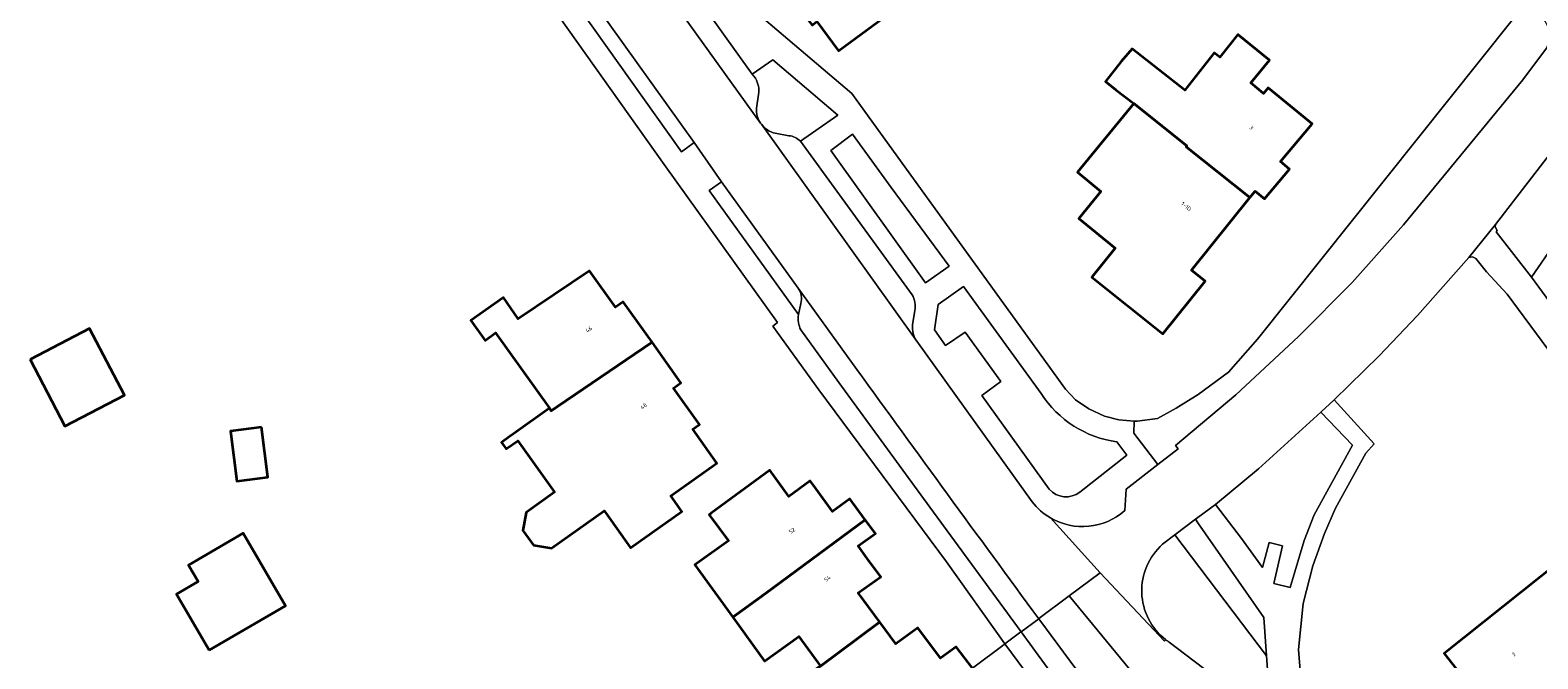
# Model space of a CAD drawing. Header units: metres. Extents: x 197700 to 204338, y 317132 to 325229.
# Tile 346 of 656: x 199459 to 199596, y 320374 to 320431. Entities that reach past the tile are written whole.
import ezdxf
from ezdxf.enums import TextEntityAlignment as Align

# ---------------------------------------------------------------- set-up
doc = ezdxf.new("R2010")
doc.units = ezdxf.units.M
for name, color, linetype, lineweight in [('B-WE-GR-BEPLANTING_CULTUUR_BODEMBEDEKKER-GV', 90, 'Continuous', 18), ('B-WE-GR-BEPLANTING_CULTUUR_HEESTERS-GV', 90, 'Continuous', 18), ('B-WE-GR-BOS_LOOF-GV', 40, 'Continuous', 13), ('B-WE-GR-GROENVOORZIENING-GV', 80, 'Continuous', 18), ('B-WE-OG-BEBOUWING-GV', 7, 'Continuous', 35), ('B-WE-OG-BEBOUWING-T18', 10, 'Continuous', 18), ('B-WE-OG-TERREIN_CULTUURSCHEIDING-GV', 7, 'Continuous', 18), ('B-WE-OG-TERREIN_ERF-GV', 7, 'Continuous', 18), ('B-WE-VH-VERHARDING_ASFALT-GV', 252, 'Continuous', 18), ('B-WE-VH-VERHARDING_BETONSTRAATSTEEN-GV', 252, 'Continuous', 18), ('B-WE-VH-VERHARDING_OPEN-GV', 252, 'Continuous', 18), ('B-WE-VH-VERHARDING_STRAATBAKSTEEN-GV', 252, 'Continuous', 18), ('B-WE-VH-VERHARDING_TEGEL-GV', 252, 'Continuous', 18)]:
    doc.layers.add(name, color=color, linetype=linetype, lineweight=lineweight)
doc.styles.add('NLCS-ISO-M200-T18', font='NLCS-ISO.ttf', dxfattribs={"height": 0.36})

msp = doc.modelspace()

# ---------------------------------------------------------------- linework, layer by layer
at = {"layer": 'B-WE-GR-BEPLANTING_CULTUUR_BODEMBEDEKKER-GV'}
for points in [[(199519.351, 320420.831), (199509.074, 320435.184), (199501.61, 320445.771), (199500.387, 320444.916), (199507.943, 320434.394), (199518.172, 320420.009)], [(199540.351, 320408.082), (199542.489, 320409.602), (199537.242, 320416.765), (199533.73, 320421.613), (199531.736, 320420.118)], [(199566.691, 320387.968), (199569.044, 320384.857), (199570.958, 320382.241), (199571.548, 320384.515), (199572.784, 320384.195), (199571.976, 320380.794), (199573.473, 320380.43), (199574.755, 320384.675), (199575.655, 320387.017), (199579.12, 320393.358), (199576.252, 320396.33), (199570.591, 320391.181)]]:
    msp.add_lwpolyline(points, close=True, dxfattribs=at)
for points in [[(199528.988, 320420.964), (199532.383, 320423.338), (199526.487, 320428.339), (199524.614, 320427.048), (199524.906, 320426.677)], [(199525.178, 320425.212), (199524.99, 320423.96)], [(199525.372, 320422.592), (199525.441, 320422.495)], [(199526.694, 320421.679), (199527.933, 320421.461)], [(199528.786, 320407.616), (199521.818, 320417.283), (199520.687, 320416.492), (199528.804, 320405.203), (199529.032, 320406.23)], [(199550.864, 320398.03), (199543.793, 320407.773), (199541.501, 320406.118), (199541.172, 320403.837), (199542.176, 320402.388), (199543.965, 320403.608), (199547.178, 320399.133), (199545.459, 320397.847), (199551.585, 320389.337)], [(199554.354, 320389.077), (199558.631, 320392.449), (199557.722, 320393.657)]]:
    msp.add_lwpolyline(points, dxfattribs=at)
for points in [[(199524.906, 320426.677, -0.1817678), (199525.178, 320425.212)], [(199524.99, 320423.96, 0.1643969), (199525.372, 320422.592)], [(199525.441, 320422.495, 0.1728991), (199526.694, 320421.679)], [(199527.933, 320421.461, -0.1830597), (199528.988, 320420.964)], [(199529.032, 320406.23, 0.2186003), (199528.786, 320407.616)], [(199557.722, 320393.657, -0.221304), (199550.864, 320398.03)], [(199551.585, 320389.337, 0.3909377), (199554.354, 320389.077)]]:
    msp.add_lwpolyline(points, format="xyb", dxfattribs=at)
at = {"layer": 'B-WE-GR-BEPLANTING_CULTUUR_HEESTERS-GV'}
for points in [[(199571.753, 320368.323), (199571.33, 320374.209), (199562.995, 320385.193), (199561.878, 320384.34)], [(199562.481, 320375.447), (199571.052, 320368.932)]]:
    msp.add_lwpolyline(points, dxfattribs=at)
for points in [[(199561.878, 320384.34, 0.4697822), (199562.171, 320375.67)], [(199562.171, 320375.67, 0.0167457), (199562.481, 320375.447)]]:
    msp.add_lwpolyline(points, format="xyb", dxfattribs=at)
at = {"layer": 'B-WE-GR-BOS_LOOF-GV'}
msp.add_lwpolyline([(199595.382, 320408.598), (199619.366, 320375.894), (199650.638, 320398.863), (199672.417, 320406.439), (199680.543, 320407.957), (199682.711, 320410.777), (199672.634, 320420.536), (199659.523, 320424.115), (199644.354, 320425.091), (199639.478, 320429.32), (199631.894, 320433.983), (199618.242, 320429.754), (199606.54, 320421.946), (199598.738, 320413.488)], close=True, dxfattribs=at)
at = {"layer": 'B-WE-GR-GROENVOORZIENING-GV'}
msp.add_lwpolyline([(199571.33, 320374.209), (199571.08, 320377.691), (199565.082, 320386.302), (199564.861, 320386.618), (199562.995, 320385.193)], close=True, dxfattribs=at)
at = {"layer": 'B-WE-OG-BEBOUWING-GV'}
for points in [[(199525.315, 320438.44), (199527.55, 320435.43), (199527.2, 320435.2), (199530.05, 320431.51), (199530.48, 320431.83), (199532.45, 320429.16), (199536.55, 320432.2), (199534.59, 320434.88), (199537.61, 320437.1), (199534.58, 320441.19), (199540.66, 320445.69), (199538.669, 320448.362)], [(199559.27, 320424.4), (199564.08, 320420.55), (199564.01, 320420.46), (199569.809, 320415.832), (199570.29, 320416.43), (199571.14, 320415.72), (199573.42, 320418.43), (199572.6, 320419.11), (199575.47, 320422.54), (199571.47, 320425.8), (199571.06, 320425.3), (199569.9, 320426.25), (199571.59, 320428.31), (199568.72, 320430.64), (199567.09, 320428.58), (199566.58, 320428.99), (199563.89, 320425.59), (199559.129, 320429.357), (199558.104, 320428.195), (199556.683, 320426.393), (199557.643, 320425.634)], [(199564.08, 320420.55), (199559.27, 320424.4), (199554.15, 320418.14), (199556.28, 320416.39), (199554.28, 320413.94), (199557.56, 320411.25), (199555.45, 320408.62), (199561.9, 320403.45), (199565.74, 320408.23), (199564.5, 320409.23), (199569.809, 320415.832), (199564.01, 320420.46)], [(199515.517, 320402.697), (199512.89, 320406.38), (199512.19, 320405.88), (199509.84, 320409.17), (199503.36, 320404.82), (199502.01, 320406.75), (199499.06, 320404.68), (199500.341, 320402.862), (199501.305, 320403.549), (199506.183, 320396.698), (199506.344, 320396.472), (199506.933, 320396.872)], [(199459.027, 320401.126), (199462.189, 320395.08), (199467.586, 320397.902), (199464.424, 320403.948)], [(199511.278, 320387.214), (199513.557, 320384.013), (199518.208, 320387.325), (199517.205, 320388.734), (199521.4, 320391.722), (199519.207, 320394.801), (199519.81, 320395.23), (199517.46, 320398.53), (199518.14, 320399.02), (199515.517, 320402.697), (199506.933, 320396.872), (199506.344, 320396.472), (199506.183, 320396.698), (199502.92, 320394.375), (199502.547, 320394.109), (199501.825, 320393.595), (199502.248, 320393), (199503.307, 320393.754), (199506.642, 320389.07), (199504.066, 320387.236), (199503.771, 320385.602), (199504.734, 320384.25), (199506.376, 320383.995), (199511.15, 320387.394)], [(199480.031, 320394.969), (199477.223, 320394.606), (199477.809, 320390.067), (199480.617, 320390.43)], [(199522.837, 320377.721), (199525.809, 320379.87), (199534.881, 320386.577), (199533.486, 320388.465), (199531.91, 320387.315), (199530.378, 320389.416), (199529.869, 320390.114), (199527.935, 320388.693), (199526.194, 320391.062), (199520.876, 320387.154), (199520.711, 320387.029), (199522.45, 320384.662), (199519.408, 320382.462)], [(199525.809, 320379.87), (199522.837, 320377.721), (199525.734, 320373.713), (199528.846, 320375.963), (199530.82, 320373.278), (199536.06, 320377.17), (199536.197, 320377.269), (199534.241, 320379.929), (199536.276, 320381.397), (199535.052, 320383.063), (199534.225, 320384.189), (199535.8, 320385.333), (199534.881, 320386.577)], [(199475.283, 320374.71), (199482.233, 320378.764), (199478.379, 320385.361), (199473.407, 320382.456), (199474.282, 320380.958), (199472.309, 320379.807)], [(199600.323, 320373.885), (199600.159, 320374.089), (199597.35, 320377.57), (199602.15, 320381.33), (199599.82, 320384.27), (199587.46, 320374.43), (199590.35, 320370.74), (199590.1, 320369.46), (199591.55, 320367.61), (199592.89, 320367.51), (199592.965, 320367.414), (199599.38, 320372.49), (199600.616, 320373.514), (199600.566, 320373.578)], [(199544.601, 320373.078), (199543.145, 320375.036), (199541.703, 320373.985), (199539.659, 320376.748), (199537.652, 320375.29), (199536.197, 320377.269), (199536.06, 320377.17), (199530.82, 320373.278), (199530.669, 320373.166), (199528.158, 320371.519), (199529.659, 320369.444), (199532.257, 320371.323), (199535.805, 320366.546), (199544.587, 320373.067)]]:
    msp.add_lwpolyline(points, close=True, dxfattribs=at)
at = {"layer": 'B-WE-OG-TERREIN_CULTUURSCHEIDING-GV'}
msp.add_lwpolyline([(199597.838, 320420.797), (199592.109, 320413.382), (199592.078, 320413.189), (199592.263, 320412.834), (199592.168, 320412.714), (199595.382, 320408.598), (199598.738, 320413.488)], dxfattribs=at)
at = {"layer": 'B-WE-OG-TERREIN_ERF-GV'}
for points in [[(199536.68, 320451.03), (199538.669, 320448.362), (199540.66, 320445.69), (199534.58, 320441.19), (199537.61, 320437.1), (199534.59, 320434.88), (199536.55, 320432.2), (199532.45, 320429.16), (199530.48, 320431.83), (199530.05, 320431.51), (199527.2, 320435.2), (199527.55, 320435.43), (199525.315, 320438.44), (199523.08, 320441.45), (199522.82, 320441.26), (199520.1, 320444.95), (199520.49, 320445.31), (199518.53, 320448.01), (199522.61, 320451.03), (199524.63, 320448.33), (199527.62, 320450.57), (199530.657, 320446.52), (199533.87, 320448.93)], [(199569.809, 320415.832), (199564.5, 320409.23), (199565.74, 320408.23), (199561.9, 320403.45), (199555.45, 320408.62), (199557.56, 320411.25), (199554.28, 320413.94), (199556.28, 320416.39), (199554.15, 320418.14), (199559.27, 320424.4), (199557.643, 320425.634), (199556.683, 320426.393), (199558.104, 320428.195), (199559.129, 320429.357), (199563.89, 320425.59), (199566.58, 320428.99), (199567.09, 320428.58), (199568.72, 320430.64), (199571.59, 320428.31), (199569.9, 320426.25), (199571.06, 320425.3), (199571.47, 320425.8), (199575.47, 320422.54), (199572.6, 320419.11), (199573.42, 320418.43), (199571.14, 320415.72), (199570.29, 320416.43)], [(199519.81, 320395.23), (199519.207, 320394.801), (199521.4, 320391.722), (199517.205, 320388.734), (199518.208, 320387.325), (199513.557, 320384.013), (199511.278, 320387.214), (199511.15, 320387.394), (199506.376, 320383.995), (199504.734, 320384.25), (199503.771, 320385.602), (199504.066, 320387.236), (199506.642, 320389.07), (199503.307, 320393.754), (199502.248, 320393), (199501.825, 320393.595), (199502.547, 320394.109), (199502.92, 320394.375), (199506.183, 320396.698), (199501.305, 320403.549), (199500.341, 320402.862), (199499.06, 320404.68), (199502.01, 320406.75), (199503.36, 320404.82), (199509.84, 320409.17), (199512.19, 320405.88), (199512.89, 320406.38), (199515.517, 320402.697), (199518.14, 320399.02), (199517.46, 320398.53)], [(199459.027, 320401.126), (199464.424, 320403.948), (199467.586, 320397.902), (199462.189, 320395.08)], [(199480.617, 320390.43), (199477.809, 320390.067), (199477.223, 320394.606), (199480.031, 320394.969)], [(199475.283, 320374.71), (199472.309, 320379.807), (199474.282, 320380.958), (199473.407, 320382.456), (199478.379, 320385.361), (199482.233, 320378.764)], [(199600.159, 320374.089), (199600.323, 320373.885), (199600.566, 320373.578), (199603.54, 320375.92), (199607.18, 320371.28), (199604.21, 320368.96), (199604.8, 320368.21), (199603.68, 320367.33), (199604.13, 320366.76), (199602.46, 320365.46), (199602.01, 320366.03), (199597.08, 320362.16), (199592.965, 320367.414), (199592.89, 320367.51), (199591.55, 320367.61), (199590.1, 320369.46), (199590.35, 320370.74), (199587.46, 320374.43), (199599.82, 320384.27), (199602.15, 320381.33), (199597.35, 320377.57)]]:
    msp.add_lwpolyline(points, close=True, dxfattribs=at)
for points in [[(199544.606, 320373.082), (199547.505, 320375.252), (199547.556, 320375.29), (199542.248, 320382.741), (199530.669, 320398.384), (199526.488, 320404.168), (199526.918, 320404.482), (199516.616, 320418.853), (199505.461, 320434.567)], [(199524.238, 320433.293), (199533.669, 320425.306), (199553.053, 320398.439), (199553.984, 320397.452), (199555.185, 320396.64), (199556.598, 320395.978), (199557.904, 320395.659), (199559.291, 320395.538), (199559.559, 320395.515), (199561.431, 320395.763), (199563.123, 320396.697), (199565.119, 320397.954), (199567.881, 320399.964), (199570.508, 320402.965), (199593.632, 320431.964)], [(199617.394, 320374.304), (199593.188, 320407.078), (199591.297, 320409.106), (199590.32, 320410.296), (199590.028, 320410.468), (199589.704, 320410.396), (199585.046, 320405.12), (199581.556, 320401.471), (199577.471, 320397.473), (199581.108, 320393.479), (199580.342, 320392.609), (199577.598, 320387.621), (199576.582, 320385.324), (199575.528, 320382.395), (199574.638, 320378.95), (199574.233, 320374.78), (199574.627, 320369.863), (199574.681, 320369.191), (199581.646, 320360.439), (199589.581, 320350.758), (199594.403, 320349.325), (199619.706, 320369.158)], [(199530.82, 320373.278), (199528.846, 320375.963), (199525.734, 320373.713), (199522.837, 320377.721), (199519.408, 320382.462), (199522.45, 320384.662), (199520.711, 320387.029), (199520.876, 320387.154), (199526.194, 320391.062), (199527.935, 320388.693), (199529.869, 320390.114), (199530.378, 320389.416), (199531.91, 320387.315), (199533.486, 320388.465), (199534.881, 320386.577), (199535.8, 320385.333), (199534.225, 320384.189), (199535.052, 320383.063), (199536.276, 320381.397), (199534.241, 320379.929), (199536.197, 320377.269), (199537.652, 320375.29), (199539.659, 320376.748), (199541.703, 320373.985), (199543.145, 320375.036), (199544.601, 320373.078)], [(199559.249, 320359.513), (199547.556, 320375.29), (199547.505, 320375.252), (199544.606, 320373.082)]]:
    msp.add_lwpolyline(points, dxfattribs=at)
at = {"layer": 'B-WE-VH-VERHARDING_ASFALT-GV'}
for points in [[(199509.344, 320447.052), (199506.858, 320450.579), (199500.123, 320460.206), (199494.282, 320456.189), (199499.107, 320449.329), (199501.61, 320445.771), (199509.074, 320435.184), (199519.351, 320420.831), (199521.818, 320417.283), (199528.786, 320407.616), (199534.121, 320400.224)], [(199550.026, 320388.205), (199539.547, 320402.779), (199525.441, 320422.495), (199525.372, 320422.592), (199517.455, 320433.592), (199511.402, 320442.13), (199511.251, 320442.343), (199511.08, 320442.611), (199511.029, 320442.864), (199510.128, 320445.674)], [(199589.704, 320410.396), (199592.109, 320413.382), (199597.838, 320420.797), (199604.305, 320428.718), (199599.293, 320432.737), (199597.033, 320430.157), (199597, 320429.983), (199596.742, 320429.423), (199594.586, 320426.548), (199583.751, 320413.37), (199579.086, 320408.121), (199574.231, 320403.216), (199568.538, 320397.906), (199563.058, 320393.326), (199563.306, 320393.024), (199561.454, 320391.578), (199558.587, 320389.34), (199558.442, 320387.397)], [(199561.878, 320384.34), (199562.995, 320385.193), (199564.861, 320386.618), (199565.07, 320386.777), (199566.691, 320387.968), (199570.591, 320391.181), (199576.252, 320396.33), (199577.471, 320397.473), (199581.556, 320401.471), (199585.046, 320405.12), (199589.704, 320410.396)], [(199550.626, 320377.583), (199550.653, 320377.603), (199553.387, 320379.645), (199556.217, 320381.76), (199551.695, 320386.739)], [(199551.695, 320386.739), (199556.217, 320381.76), (199562.043, 320375.529), (199562.171, 320375.67)], [(199562.171, 320375.67), (199562.043, 320375.529), (199556.217, 320381.76), (199553.387, 320379.645), (199565.674, 320364.738)], [(199565.674, 320364.738), (199553.387, 320379.645), (199550.653, 320377.603), (199550.626, 320377.583), (199558.052, 320367.533), (199559.158, 320366.063), (199559.661, 320365.382)], [(199571.052, 320368.932), (199562.481, 320375.447)]]:
    msp.add_lwpolyline(points, dxfattribs=at)
for points in [[(199534.121, 320400.224, 0.001934), (199550.626, 320377.583)], [(199551.695, 320386.739, -0.0966791), (199550.026, 320388.205)], [(199558.442, 320387.397, -0.3231122), (199551.695, 320386.739)], [(199562.171, 320375.67, -0.4697822), (199561.878, 320384.34)], [(199562.481, 320375.447, -0.0167457), (199562.171, 320375.67)]]:
    msp.add_lwpolyline(points, format="xyb", dxfattribs=at)
at = {"layer": 'B-WE-VH-VERHARDING_BETONSTRAATSTEEN-GV'}
for points in [[(199511.402, 320442.13), (199517.455, 320433.592), (199525.372, 320422.592)], [(199524.906, 320426.677), (199524.614, 320427.048), (199519.091, 320434.774), (199515.173, 320440.295)], [(199524.99, 320423.96), (199525.178, 320425.212)], [(199525.441, 320422.495), (199539.547, 320402.779)], [(199527.933, 320421.461), (199526.694, 320421.679)], [(199539.128, 320407.008), (199528.988, 320420.964)], [(199534.121, 320400.224), (199528.786, 320407.616)], [(199529.032, 320406.23), (199528.804, 320405.203)], [(199539.172, 320404.285), (199539.369, 320405.571)], [(199529.022, 320403.811), (199532.473, 320399.043), (199540.746, 320387.713), (199549.044, 320376.402), (199550.626, 320377.583)]]:
    msp.add_lwpolyline(points, dxfattribs=at)
for points in [[(199525.178, 320425.212, 0.1817678), (199524.906, 320426.677)], [(199525.372, 320422.592, -0.1643969), (199524.99, 320423.96)], [(199526.694, 320421.679, -0.1728991), (199525.441, 320422.495)], [(199528.988, 320420.964, 0.1830597), (199527.933, 320421.461)], [(199528.786, 320407.616, -0.2186003), (199529.032, 320406.23)], [(199539.369, 320405.571, 0.1781551), (199539.128, 320407.008)], [(199528.804, 320405.203, 0.1528275), (199529.022, 320403.811)], [(199539.547, 320402.779, -0.1747145), (199539.172, 320404.285)], [(199550.626, 320377.583, -0.001934), (199534.121, 320400.224)]]:
    msp.add_lwpolyline(points, format="xyb", dxfattribs=at)
at = {"layer": 'B-WE-VH-VERHARDING_OPEN-GV'}
msp.add_lwpolyline([(199619.366, 320375.894), (199595.382, 320408.598), (199592.168, 320412.714), (199592.263, 320412.834), (199592.078, 320413.189), (199592.109, 320413.382), (199589.704, 320410.396), (199590.028, 320410.468), (199590.32, 320410.296), (199591.297, 320409.106), (199593.188, 320407.078), (199617.394, 320374.304), (199619.491, 320371.649), (199621.347, 320373.193)], close=True, dxfattribs=at)
at = {"layer": 'B-WE-VH-VERHARDING_STRAATBAKSTEEN-GV'}
msp.add_lwpolyline([(199559.661, 320365.382), (199559.158, 320366.063), (199558.052, 320367.533), (199550.626, 320377.583), (199549.044, 320376.402), (199551.392, 320373.155), (199556.621, 320366.069), (199559.214, 320364.371)], dxfattribs=at)
at = {"layer": 'B-WE-VH-VERHARDING_TEGEL-GV'}
for points in [[(199505.461, 320434.567), (199516.616, 320418.853), (199526.918, 320404.482), (199526.488, 320404.168), (199530.669, 320398.384), (199542.248, 320382.741), (199547.556, 320375.29), (199549.013, 320376.379), (199549.044, 320376.402), (199540.746, 320387.713), (199532.473, 320399.043), (199529.022, 320403.811)], [(199528.804, 320405.203), (199520.687, 320416.492), (199521.818, 320417.283), (199519.351, 320420.831), (199518.172, 320420.009), (199507.943, 320434.394)], [(199519.091, 320434.774), (199524.614, 320427.048), (199526.487, 320428.339), (199532.383, 320423.338), (199528.988, 320420.964), (199539.128, 320407.008)], [(199558.442, 320387.397), (199558.587, 320389.34), (199561.454, 320391.578), (199559.263, 320394.433), (199559.291, 320395.538), (199557.904, 320395.659), (199556.598, 320395.978), (199555.185, 320396.64), (199553.984, 320397.452), (199553.053, 320398.439), (199533.669, 320425.306), (199524.238, 320433.293)], [(199551.585, 320389.337), (199545.459, 320397.847), (199547.178, 320399.133), (199543.965, 320403.608), (199542.176, 320402.388), (199541.172, 320403.837), (199541.501, 320406.118), (199543.793, 320407.773), (199550.864, 320398.03)], [(199539.369, 320405.571), (199539.172, 320404.285)], [(199539.547, 320402.779), (199550.026, 320388.205)], [(199574.627, 320369.863), (199574.233, 320374.78), (199574.638, 320378.95), (199575.528, 320382.395), (199576.582, 320385.324), (199577.598, 320387.621), (199580.342, 320392.609), (199581.108, 320393.479), (199577.471, 320397.473), (199576.252, 320396.33), (199579.12, 320393.358), (199575.655, 320387.017), (199574.755, 320384.675), (199573.473, 320380.43), (199571.976, 320380.794), (199572.784, 320384.195), (199571.548, 320384.515), (199570.958, 320382.241), (199569.044, 320384.857), (199566.691, 320387.968), (199565.07, 320386.777), (199564.861, 320386.618), (199565.082, 320386.302), (199571.08, 320377.691), (199571.33, 320374.209), (199571.753, 320368.323)], [(199557.722, 320393.657), (199558.631, 320392.449), (199554.354, 320389.077)], [(199551.392, 320373.155), (199549.044, 320376.402), (199549.013, 320376.379), (199547.556, 320375.29), (199559.249, 320359.513), (199565.479, 320351.24), (199565.594, 320351.326), (199570.991, 320344.128), (199571.774, 320342.28), (199573.341, 320341.589), (199574.327, 320342.351), (199572.991, 320344.125), (199572.679, 320344.538)]]:
    msp.add_lwpolyline(points, dxfattribs=at)
for points in [[(199597.033, 320430.157), (199597.1, 320430.513), (199596.993, 320431.13), (199596.634, 320431.861), (199595.216, 320433.841), (199593.632, 320431.964), (199570.508, 320402.965), (199567.881, 320399.964), (199565.119, 320397.954), (199563.123, 320396.697), (199561.431, 320395.763), (199559.559, 320395.515), (199559.291, 320395.538), (199559.263, 320394.433), (199561.454, 320391.578), (199563.306, 320393.024), (199563.058, 320393.326), (199568.538, 320397.906), (199574.231, 320403.216), (199579.086, 320408.121), (199583.751, 320413.37), (199594.586, 320426.548), (199596.742, 320429.423), (199597, 320429.983)], [(199540.351, 320408.082), (199531.736, 320420.118), (199533.73, 320421.613), (199537.242, 320416.765), (199542.489, 320409.602)]]:
    msp.add_lwpolyline(points, close=True, dxfattribs=at)
for points in [[(199539.128, 320407.008, -0.1781551), (199539.369, 320405.571)], [(199529.022, 320403.811, -0.1528275), (199528.804, 320405.203)], [(199539.172, 320404.285, 0.1747145), (199539.547, 320402.779)], [(199550.864, 320398.03, 0.221304), (199557.722, 320393.657)], [(199554.354, 320389.077, -0.3909377), (199551.585, 320389.337)], [(199550.026, 320388.205, 0.0966791), (199551.695, 320386.739)], [(199551.695, 320386.739, 0.3231122), (199558.442, 320387.397)]]:
    msp.add_lwpolyline(points, format="xyb", dxfattribs=at)

# ---------------------------------------------------------------- texts
at = {"layer": 'B-WE-OG-BEBOUWING-T18', "style": 'NLCS-ISO-M200-T18'}
for s, rotation, p in [('3', 320.1, (199569.96, 320422.188)), ('1-1D', 321.2, (199564.037, 320415.038)), ('46', 35.5, (199509.769, 320403.868)), ('48', 35.5, (199514.741, 320396.897)), ('52', 36.1, (199528.225, 320385.58)), ('54', 36.3, (199531.438, 320381.226)), ('2', 38.5, (199593.773, 320374.343))]:
    msp.add_text(s, height=0.36, rotation=rotation, dxfattribs=at).set_placement(p, align=Align.MIDDLE)

doc.saveas('drawing.dxf')
